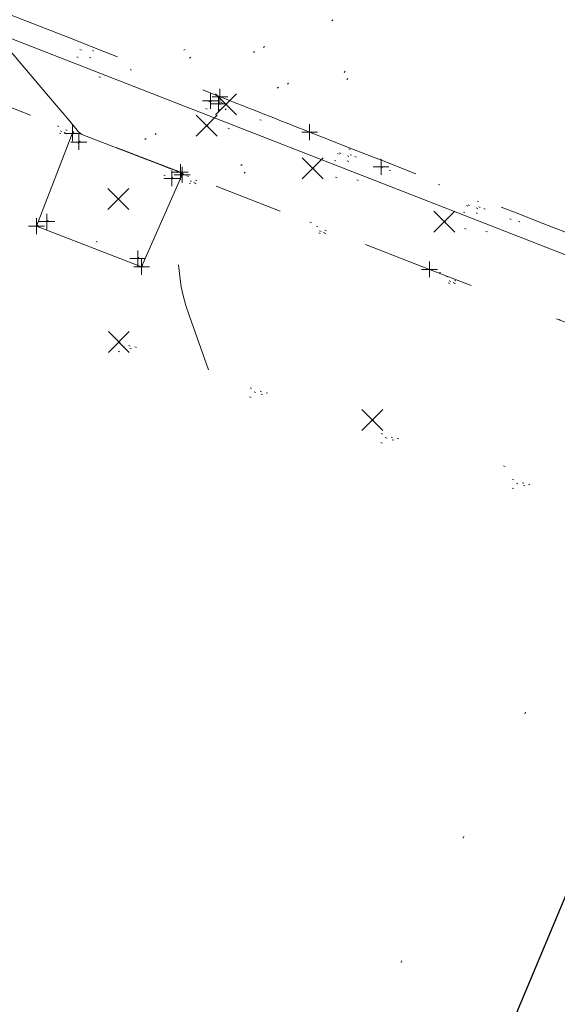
# Model space of a CAD drawing. Extents: x 413123 to 1465301, y 377724 to 504150.
# Tile 6 of 656: x 1462159 to 1462193, y 433579 to 433642. Entities that reach past the tile are written whole.
import ezdxf

# ---------------------------------------------------------------- set-up
doc = ezdxf.new("R2010")
doc.units = 0
doc.header["$MEASUREMENT"] = 0
for name, pattern in [('DGN Style 1', [8.732639, 0.01453, -8.718109]), ('DGN Style 3', [20.342255, 14.530182, -5.812073]), ('DGN Style 5', [10.171127, 4.359055, -5.812073]), ('ohcombex', [0])]:
    doc.linetypes.add(name, pattern=pattern)
for name, color, linetype, lineweight in [('DT_X_Contour_Minor', 136, 'DGN Style 3', 0), ('DT_X_Terrain_Ground_Line', 92, 'DGN Style 3', 13), ('PV_X_Curb', 120, 'DGN Style 1', 0), ('PV_X_EOP', 7, 'DGN Style 3', 0), ('PV_X_Walk', 120, 'DGN Style 5', 0), ('SV_X_Random_Point (Construction)', 7, 'Continuous', 0), ('UT_X_Overhead_Combined', 30, 'ohcombex', 0)]:
    doc.layers.add(name, color=color, linetype=linetype, lineweight=lineweight)
for name, color, linetype, lineweight, transparency in [('SV_Observation (Construction)', 97, 'DGN Style 1', 0, 0.9), ('SV_Setup (Construction)', 4, 'Continuous', 30, 0.9), ('SV_X_Shot_Marker (Construction)', 40, 'Continuous', 0, 0.5)]:
    doc.layers.add(name, color=color, linetype=linetype, lineweight=lineweight, transparency=transparency)

# ---------------------------------------------------------------- blocks, each defined once
blk = doc.blocks.new('SVPT_1620')
at = {"layer": 'SV_X_Shot_Marker (Construction)', "transparency": 33554495}
for p, q in [((-0.025, 0), (0.025, 0)), ((0, 0.025), (0, -0.025))]:
    blk.add_line(p, q, dxfattribs=at)
blk.add_point((0, 0), dxfattribs=at)
blk = doc.blocks.new('SVPT_1621')
at = {"layer": 'SV_X_Shot_Marker (Construction)', "transparency": 33554495}
for p, q in [((-0.025, 0), (0.025, 0)), ((0, 0.025), (0, -0.025))]:
    blk.add_line(p, q, dxfattribs=at)
blk.add_point((0, 0), dxfattribs=at)
blk = doc.blocks.new('SVPT_1622')
at = {"layer": 'SV_X_Shot_Marker (Construction)', "transparency": 33554495}
for p, q in [((-0.025, 0), (0.025, 0)), ((0, 0.025), (0, -0.025))]:
    blk.add_line(p, q, dxfattribs=at)
blk.add_point((0, 0), dxfattribs=at)
blk = doc.blocks.new('SVPT_1623')
at = {"layer": 'SV_X_Shot_Marker (Construction)', "transparency": 33554495}
for p, q in [((-0.025, 0), (0.025, 0)), ((0, 0.025), (0, -0.025))]:
    blk.add_line(p, q, dxfattribs=at)
blk.add_point((0, 0), dxfattribs=at)
blk = doc.blocks.new('SVPT_1624')
at = {"layer": 'SV_X_Shot_Marker (Construction)', "transparency": 33554495}
for p, q in [((-0.025, 0), (0.025, 0)), ((0, 0.025), (0, -0.025))]:
    blk.add_line(p, q, dxfattribs=at)
blk.add_point((0, 0), dxfattribs=at)
blk = doc.blocks.new('SVPT_1625')
at = {"layer": 'SV_X_Shot_Marker (Construction)', "transparency": 33554495}
for p, q in [((-0.025, 0), (0.025, 0)), ((0, 0.025), (0, -0.025))]:
    blk.add_line(p, q, dxfattribs=at)
blk.add_point((0, 0), dxfattribs=at)
blk = doc.blocks.new('SVPT_1626')
at = {"layer": 'SV_X_Shot_Marker (Construction)', "transparency": 33554495}
for p, q in [((-0.025, 0), (0.025, 0)), ((0, 0.025), (0, -0.025))]:
    blk.add_line(p, q, dxfattribs=at)
blk.add_point((0, 0), dxfattribs=at)
blk = doc.blocks.new('SVPT_1627')
at = {"layer": 'SV_X_Shot_Marker (Construction)', "transparency": 33554495}
for p, q in [((-0.025, 0), (0.025, 0)), ((0, 0.025), (0, -0.025))]:
    blk.add_line(p, q, dxfattribs=at)
blk.add_point((0, 0), dxfattribs=at)
blk = doc.blocks.new('X_331')
at = {"layer": 'SV_X_Random_Point (Construction)', "color": 7, "linetype": 'Continuous', "lineweight": 0, "transparency": 33554559}
for p, q in [((-0.0333, -0.0334), (0.0333, 0.0334)), ((-0.0333, 0.0334), (0.0333, -0.0334))]:
    blk.add_line(p, q, dxfattribs=at)
blk = doc.blocks.new('X_905')
at = {"layer": 'SV_X_Random_Point (Construction)', "color": 7, "linetype": 'Continuous', "lineweight": 0, "transparency": 33554559}
for p, q in [((-0.0333, -0.0334), (0.0333, 0.0334)), ((-0.0333, 0.0334), (0.0333, -0.0334))]:
    blk.add_line(p, q, dxfattribs=at)
blk = doc.blocks.new('SVPT_3717')
at = {"layer": 'SV_X_Shot_Marker (Construction)', "transparency": 33554495}
for p, q in [((-0.025, 0), (0.025, 0)), ((0, 0.025), (0, -0.025))]:
    blk.add_line(p, q, dxfattribs=at)
blk.add_point((0, 0), dxfattribs=at)
blk = doc.blocks.new('X_906')
at = {"layer": 'SV_X_Random_Point (Construction)', "color": 7, "linetype": 'Continuous', "lineweight": 0, "transparency": 33554559}
for p, q in [((-0.0333, -0.0334), (0.0333, 0.0334)), ((-0.0333, 0.0334), (0.0333, -0.0334))]:
    blk.add_line(p, q, dxfattribs=at)
blk = doc.blocks.new('SVPT_3721')
at = {"layer": 'SV_X_Shot_Marker (Construction)', "transparency": 33554495}
for p, q in [((-0.025, 0), (0.025, 0)), ((0, 0.025), (0, -0.025))]:
    blk.add_line(p, q, dxfattribs=at)
blk.add_point((0, 0), dxfattribs=at)
blk = doc.blocks.new('SVPT_3722')
at = {"layer": 'SV_X_Shot_Marker (Construction)', "transparency": 33554495}
for p, q in [((-0.025, 0), (0.025, 0)), ((0, 0.025), (0, -0.025))]:
    blk.add_line(p, q, dxfattribs=at)
blk.add_point((0, 0), dxfattribs=at)
blk = doc.blocks.new('X_909')
at = {"layer": 'SV_X_Random_Point (Construction)', "color": 7, "linetype": 'Continuous', "lineweight": 0, "transparency": 33554559}
for p, q in [((-0.0333, -0.0334), (0.0333, 0.0334)), ((-0.0333, 0.0334), (0.0333, -0.0334))]:
    blk.add_line(p, q, dxfattribs=at)
blk = doc.blocks.new('SVPT_3723')
at = {"layer": 'SV_X_Shot_Marker (Construction)', "transparency": 33554495}
for p, q in [((0, 0.025), (0, -0.025)), ((-0.025, 0), (0.025, 0))]:
    blk.add_line(p, q, dxfattribs=at)
blk.add_point((0, 0), dxfattribs=at)
blk = doc.blocks.new('X_910')
at = {"layer": 'SV_X_Random_Point (Construction)', "color": 7, "linetype": 'Continuous', "lineweight": 0, "transparency": 33554559}
for p, q in [((-0.0333, -0.0334), (0.0333, 0.0334)), ((-0.0333, 0.0334), (0.0333, -0.0334))]:
    blk.add_line(p, q, dxfattribs=at)
blk = doc.blocks.new('SVPT_3730')
at = {"layer": 'SV_X_Shot_Marker (Construction)', "transparency": 33554495}
for p, q in [((-0.025, 0), (0.025, 0)), ((0, 0.025), (0, -0.025))]:
    blk.add_line(p, q, dxfattribs=at)
blk.add_point((0, 0), dxfattribs=at)
blk = doc.blocks.new('SVPT_3731')
at = {"layer": 'SV_X_Shot_Marker (Construction)', "transparency": 33554495}
for p, q in [((-0.025, 0), (0.025, 0)), ((0, 0.025), (0, -0.025))]:
    blk.add_line(p, q, dxfattribs=at)
blk.add_point((0, 0), dxfattribs=at)
blk = doc.blocks.new('SVPT_3732')
at = {"layer": 'SV_X_Shot_Marker (Construction)', "transparency": 33554495}
for p, q in [((-0.025, 0), (0.025, 0)), ((0, 0.025), (0, -0.025))]:
    blk.add_line(p, q, dxfattribs=at)
blk.add_point((0, 0), dxfattribs=at)
blk = doc.blocks.new('X_912')
at = {"layer": 'SV_X_Random_Point (Construction)', "color": 7, "linetype": 'Continuous', "lineweight": 0, "transparency": 33554559}
for p, q in [((-0.0333, -0.0334), (0.0333, 0.0334)), ((-0.0333, 0.0334), (0.0333, -0.0334))]:
    blk.add_line(p, q, dxfattribs=at)
blk = doc.blocks.new('X_913')
at = {"layer": 'SV_X_Random_Point (Construction)', "color": 7, "linetype": 'Continuous', "lineweight": 0, "transparency": 33554559}
for p, q in [((-0.0333, -0.0334), (0.0333, 0.0334)), ((-0.0333, 0.0334), (0.0333, -0.0334))]:
    blk.add_line(p, q, dxfattribs=at)
blk = doc.blocks.new('*U5554', base_point=(1463158.719, 433438.251, 579.585))
at = {"layer": 'DT_X_Contour_Minor', "elevation": 572, "flags": 128}
blk.add_lwpolyline([(1462102.034, 433663.529), (1462105.69, 433661.957), (1462106.475, 433661.623), (1462107.264, 433661.294), (1462108.055, 433660.97), (1462108.851, 433660.651), (1462110.976, 433659.807), (1462111.858, 433659.458), (1462112.91, 433659.045), (1462114.133, 433658.569), (1462115.526, 433658.028), (1462119.468, 433656.5), (1462120.879, 433655.953), (1462122.155, 433655.457), (1462123.297, 433655.013), (1462124.304, 433654.62), (1462126.809, 433653.642), (1462127.644, 433653.318), (1462128.272, 433653.078), (1462128.691, 433652.924), (1462128.903, 433652.854), (1462129.19, 433652.782), (1462129.29, 433652.757), (1462129.376, 433652.734), (1462129.447, 433652.715), (1462129.503, 433652.698), (1462129.633, 433652.658), (1462129.952, 433652.536), (1462130.814, 433652.203), (1462132.217, 433651.658), (1462134.162, 433650.9), (1462140.07, 433648.597), (1462142.053, 433647.823), (1462143.571, 433647.231), (1462144.624, 433646.82), (1462145.212, 433646.59), (1462146.158, 433646.219), (1462146.638, 433646.03), (1462147.368, 433645.741), (1462148.349, 433645.353), (1462149.58, 433644.866), (1462155.908, 433642.359), (1462160.484, 433636.965), (1462161.342, 433635.952), (1462161.954, 433635.227), (1462162.321, 433634.789), (1462162.442, 433634.638), (1462162.438, 433634.618), (1462162.442, 433634.607), (1462162.456, 433634.591), (1462162.481, 433634.567), (1462162.517, 433634.538), (1462162.709, 433634.387), (1462166.887, 433632.779), (1462167.675, 433632.475), (1462168.249, 433632.254), (1462168.61, 433632.115), (1462168.757, 433632.058), (1462168.902, 433632), (1462168.935, 433631.987), (1462168.965, 433631.975), (1462168.99, 433631.965), (1462169.052, 433631.94), (1462169.051, 433631.882), (1462169.003, 433631.73), (1462168.906, 433631.482), (1462168.762, 433631.138), (1462167.976, 433629.31), (1462168.506, 433627.879), (1462168.611, 433627.555), (1462168.7, 433627.197), (1462168.771, 433626.804), (1462168.826, 433626.377), (1462168.948, 433625.192), (1462169.021, 433624.712), (1462169.147, 433624.161), (1462169.326, 433623.54), (1462169.558, 433622.848), (1462170.767, 433619.454)], dxfattribs=at)

msp = doc.modelspace()

# ---------------------------------------------------------------- linework, layer by layer
at = {"layer": 'PV_X_Curb'}
msp.add_open_spline([(1462315.133, 433505.389, 569.954), (1462318.515, 433517.555, 569.997), (1462321.897, 433529.721, 570.04), (1462325.279, 433541.886, 570.083), (1462326.998, 433548.068, 570.146), (1462328.718, 433554.249, 570.209), (1462330.437, 433560.431, 570.272), (1462330.947, 433562.102, 570.194), (1462331.61, 433566.064, 570.066), (1462330.58, 433570.753, 569.906), (1462328.767, 433575.175, 570.078), (1462326.76, 433576.236, 570.386), (1462324.986, 433576.924, 570.424), (1462318.995, 433579.248, 570.551), (1462313.004, 433581.573, 570.677), (1462307.012, 433583.897, 570.804), (1462298.262, 433587.282, 570.919), (1462289.512, 433590.667, 571.033), (1462280.762, 433594.052, 571.148), (1462280.535, 433594.134, 571.029), (1462280.309, 433594.217, 570.909), (1462280.082, 433594.299, 570.79), (1462274.848, 433596.237, 570.786), (1462269.614, 433598.175, 570.782), (1462264.381, 433600.112, 570.777), (1462264.042, 433600.268, 570.888), (1462263.704, 433600.424, 570.999), (1462263.366, 433600.579, 571.109), (1462257.358, 433602.893, 571.164), (1462251.351, 433605.206, 571.218), (1462245.343, 433607.519, 571.273), (1462237.897, 433610.404, 571.327), (1462230.45, 433613.288, 571.382), (1462223.003, 433616.172, 571.437), (1462214.319, 433619.591, 571.472), (1462205.635, 433623.01, 571.507), (1462196.952, 433626.429, 571.542), (1462196.743, 433626.471, 571.457), (1462196.534, 433626.514, 571.373), (1462196.326, 433626.557, 571.288), (1462191.454, 433628.482, 571.31), (1462186.582, 433630.408, 571.332), (1462181.71, 433632.334, 571.354), (1462178.272, 433633.669, 571.401), (1462174.835, 433635.004, 571.447), (1462171.398, 433636.338, 571.493), (1462171.227, 433636.4, 571.631), (1462171.056, 433636.462, 571.769), (1462170.886, 433636.523, 571.907), (1462162.872, 433639.645, 571.957), (1462154.859, 433642.768, 572.007), (1462146.845, 433645.89, 572.057), (1462141.118, 433648.085, 572.089), (1462135.39, 433650.28, 572.121), (1462129.663, 433652.476, 572.153)], degree=3, knots=[0, 0, 0, 0, 0.058824, 0.058824, 0.058824, 0.117647, 0.117647, 0.117647, 0.133308, 0.155003, 0.161237, 0.176471, 0.176471, 0.176471, 0.235294, 0.235294, 0.235294, 0.294118, 0.294118, 0.294118, 0.352941, 0.352941, 0.352941, 0.411765, 0.411765, 0.411765, 0.470588, 0.470588, 0.470588, 0.529412, 0.529412, 0.529412, 0.588235, 0.588235, 0.588235, 0.647059, 0.647059, 0.647059, 0.705882, 0.705882, 0.705882, 0.764706, 0.764706, 0.764706, 0.823529, 0.823529, 0.823529, 0.882353, 0.882353, 0.882353, 0.941176, 0.941176, 0.941176, 1, 1, 1, 1], dxfattribs=at)
msp.add_3dface([(1462162.526, 433633.91, 572.745), (1462160.495, 433628.858, 572.564), (1462166.266, 433626.516, 572.652), (1462168.427, 433631.597, 572.705)], dxfattribs=at)
at = {"layer": 'PV_X_EOP'}
msp.add_polyline3d([(1462162.171, 433634.592, 571.999), (1462159.838, 433628.567, 572.117), (1462166.508, 433625.982, 572.048), (1462169.135, 433631.938, 572.005)], dxfattribs=at)
msp.add_open_spline([(1462313.942, 433491.628, 569.483), (1462318.562, 433508.214, 569.561), (1462323.183, 433524.801, 569.639), (1462327.803, 433541.388, 569.718), (1462329.481, 433547.455, 569.787), (1462331.16, 433553.523, 569.857), (1462332.838, 433559.59, 569.927), (1462332.195, 433559.78, 569.876), (1462331.552, 433559.969, 569.825), (1462330.91, 433560.159, 569.773), (1462331.418, 433561.899, 569.886), (1462331.984, 433565.95, 570.121), (1462331.596, 433571.232, 569.86), (1462328.863, 433575.404, 570.125), (1462326.888, 433576.927, 570.259), (1462325.193, 433577.566, 570.278), (1462319.138, 433579.851, 570.347), (1462313.084, 433582.136, 570.415), (1462307.029, 433584.42, 570.483), (1462298.354, 433587.773, 570.543), (1462289.68, 433591.125, 570.602), (1462281.005, 433594.477, 570.662), (1462275.193, 433596.677, 570.644), (1462269.382, 433598.877, 570.625), (1462263.57, 433601.077, 570.607), (1462257.504, 433603.507, 570.694), (1462251.438, 433605.937, 570.781), (1462245.373, 433608.368, 570.868), (1462238.069, 433611.177, 570.931), (1462230.765, 433613.986, 570.994), (1462223.461, 433616.795, 571.057), (1462214.468, 433620.191, 571.133), (1462205.476, 433623.587, 571.21), (1462196.483, 433626.983, 571.286), (1462190.048, 433629.5, 571.301), (1462183.612, 433632.018, 571.316), (1462177.176, 433634.535, 571.331), (1462175.279, 433635.286, 571.357), (1462173.382, 433636.037, 571.383), (1462171.484, 433636.788, 571.409), (1462163.337, 433639.969, 571.46), (1462155.191, 433643.149, 571.51), (1462147.044, 433646.33, 571.561), (1462141.324, 433648.546, 571.59), (1462135.605, 433650.761, 571.619), (1462129.885, 433652.977, 571.647), (1462129.537, 433653.079, 571.653), (1462129.189, 433653.18, 571.659), (1462128.841, 433653.282, 571.664)], degree=3, knots=[0, 0, 0, 0, 0.066667, 0.066667, 0.066667, 0.133333, 0.133333, 0.133333, 0.2, 0.2, 0.2, 0.217602, 0.241737, 0.249844, 0.266667, 0.266667, 0.266667, 0.333333, 0.333333, 0.333333, 0.4, 0.4, 0.4, 0.466667, 0.466667, 0.466667, 0.533333, 0.533333, 0.533333, 0.6, 0.6, 0.6, 0.666667, 0.666667, 0.666667, 0.733333, 0.733333, 0.733333, 0.8, 0.8, 0.8, 0.866667, 0.866667, 0.866667, 0.933333, 0.933333, 0.933333, 1, 1, 1, 1], dxfattribs=at)
at = {"layer": 'PV_X_Walk'}
msp.add_polyline3d([(1462208.105, 433622.038, 571.478), (1462206.391, 433617.409, 571.522), (1462184.786, 433625.825, 571.724), (1462168.97, 433632.003, 571.965), (1462145.25, 433641.035, 572.099), (1462128.298, 433647.525, 572.142)], dxfattribs=at)
at = {"layer": 'SV_Observation (Construction)', "transparency": 33554434}
for p, q in [((1462139.782, 433494.979, 571.699), (1462236.958, 433690.324, 572.3)), ((1462159.838, 433628.567, 572.117), (1462236.958, 433690.324, 572.3)), ((1462160.495, 433628.858, 572.564), (1462236.958, 433690.324, 572.3)), ((1462162.119, 433634.458, 572.001), (1462236.958, 433690.324, 572.3)), ((1462162.526, 433633.91, 572.745), (1462236.958, 433690.324, 572.3)), ((1462165.038, 433630.297, 572.342), (1462236.958, 433690.324, 572.3)), ((1462166.266, 433626.516, 572.652), (1462236.958, 433690.324, 572.3)), ((1462166.508, 433625.982, 572.048), (1462236.958, 433690.324, 572.3)), ((1462168.427, 433631.597, 572.705), (1462236.958, 433690.324, 572.3)), ((1462169.084, 433631.824, 572.006), (1462236.958, 433690.324, 572.3)), ((1462171.093, 433532.589, 572.09), (1462236.958, 433690.324, 572.3)), ((1462236.959, 433690.325, 572.342), (1462171.096, 433532.576, 572.095)), ((1462171.096, 433532.576, 572.095), (1462236.958, 433690.324, 572.3)), ((1462129.885, 433652.977, 571.647), (1462485.925, 433509.272, 570.53)), ((1462129.663, 433652.476, 572.153), (1462485.925, 433509.272, 570.53)), ((1462128.268, 433647.665, 572.115), (1462485.925, 433509.272, 570.53)), ((1462139.241, 433647.877, 571.977), (1462485.925, 433509.272, 570.53)), ((1462147.044, 433646.33, 571.561), (1462485.925, 433509.272, 570.53)), ((1462146.845, 433645.89, 572.057), (1462485.925, 433509.272, 570.53)), ((1462136.613, 433644, 572.138), (1462485.925, 433509.272, 570.53)), ((1462136.679, 433644.147, 572.131), (1462485.925, 433509.272, 570.53)), ((1462145.149, 433640.869, 572.075), (1462485.925, 433509.272, 570.53)), ((1462145.25, 433641.035, 572.099), (1462485.925, 433509.272, 570.53)), ((1462153.435, 433637.647, 571.983), (1462485.925, 433509.272, 570.53)), ((1462171.484, 433636.788, 571.409), (1462485.925, 433509.272, 570.53)), ((1462170.886, 433636.523, 571.907), (1462485.925, 433509.272, 570.53)), ((1462171.398, 433636.338, 571.493), (1462485.925, 433509.272, 570.53)), ((1462171.874, 433636.294, 571.557), (1462485.925, 433509.272, 570.53)), ((1462123.376, 433635.067, 572.411), (1462485.925, 433509.272, 570.53)), ((1462170.633, 433634.948, 571.906), (1462485.925, 433509.272, 570.53)), ((1462177.176, 433634.535, 571.331), (1462485.925, 433509.272, 570.53)), ((1462132.011, 433632.547, 572.417), (1462485.925, 433509.272, 570.53)), ((1462181.71, 433632.334, 571.354), (1462485.925, 433509.272, 570.53)), ((1462168.97, 433632.003, 571.965), (1462485.925, 433509.272, 570.53)), ((1462177.366, 433632.244, 571.689), (1462485.925, 433509.272, 570.53)), ((1462140.722, 433629.704, 572.411), (1462485.925, 433509.272, 570.53)), ((1462141.11, 433629.619, 572.404), (1462485.925, 433509.272, 570.53)), ((1462185.724, 433628.852, 571.611), (1462485.925, 433509.272, 570.53)), ((1462149.113, 433626.61, 572.424), (1462485.925, 433509.272, 570.53)), ((1462184.786, 433625.825, 571.724), (1462485.925, 433509.272, 570.53)), ((1462165.066, 433621.204, 572.126), (1462485.925, 433509.272, 570.53)), ((1462181.163, 433616.263, 571.77), (1462485.925, 433509.272, 570.53))]:
    msp.add_line(p, q, dxfattribs=at)
at = {"layer": 'SV_Setup (Construction)', "transparency": 33554434}
msp.add_line((1462171.096, 433532.576, 572.095), (1462236.958, 433690.324, 572.3), dxfattribs=at)
at = {"layer": 'UT_X_Overhead_Combined'}
msp.add_polyline3d([(1462139.241, 433647.877, 571.977), (1462204.108, 433622.568, 571.36), (1462321.926, 433576.496, 570.551), (1462538.647, 433492.583, 570.503), (1462692.257, 433434.333, 570.659), (1462874.881, 433363.36, 571.973), (1462981.346, 433321.363, 570.86), (1463171.857, 433247.137, 571.548)], dxfattribs=at)

# ---------------------------------------------------------------- block references
at = {"layer": 'DT_X_Terrain_Ground_Line'}
msp.add_blockref('*U5554', (1463158.719, 433438.251, 579.585), dxfattribs=at)
at = {"layer": 'SV_X_Random_Point (Construction)', "color": 7, "linetype": 'Continuous', "lineweight": 0, "transparency": 33554559, "xscale": 20, "yscale": 20, "zscale": 20}
for name, p in [('X_913', (1462171.874, 433636.294, 571.557)), ('X_912', (1462170.633, 433634.948, 571.906)), ('X_909', (1462177.366, 433632.244, 571.689)), ('X_331', (1462165.038, 433630.297, 572.342)), ('X_906', (1462185.724, 433628.852, 571.611)), ('X_910', (1462165.066, 433621.204, 572.126)), ('X_905', (1462181.163, 433616.263, 571.77))]:
    msp.add_blockref(name, p, dxfattribs=at)
at = {"layer": 'SV_X_Shot_Marker (Construction)', "transparency": 33554495, "xscale": 20, "yscale": 20, "zscale": 20}
for name, p in [('SVPT_3732', (1462170.886, 433636.523, 571.907)), ('SVPT_3731', (1462171.398, 433636.338, 571.493)), ('SVPT_3730', (1462171.484, 433636.788, 571.409)), ('SVPT_1621', (1462162.119, 433634.458, 572.001)), ('SVPT_3722', (1462177.176, 433634.535, 571.331)), ('SVPT_1620', (1462162.526, 433633.91, 572.745)), ('SVPT_3723', (1462168.97, 433632.003, 571.965)), ('SVPT_1626', (1462169.084, 433631.824, 572.006)), ('SVPT_3721', (1462181.71, 433632.334, 571.354)), ('SVPT_1627', (1462168.427, 433631.597, 572.705)), ('SVPT_1623', (1462160.495, 433628.858, 572.564)), ('SVPT_1622', (1462159.838, 433628.567, 572.117)), ('SVPT_1624', (1462166.266, 433626.516, 572.652)), ('SVPT_1625', (1462166.508, 433625.982, 572.048)), ('SVPT_3717', (1462184.786, 433625.825, 571.724))]:
    msp.add_blockref(name, p, dxfattribs=at)

doc.saveas('drawing.dxf')
